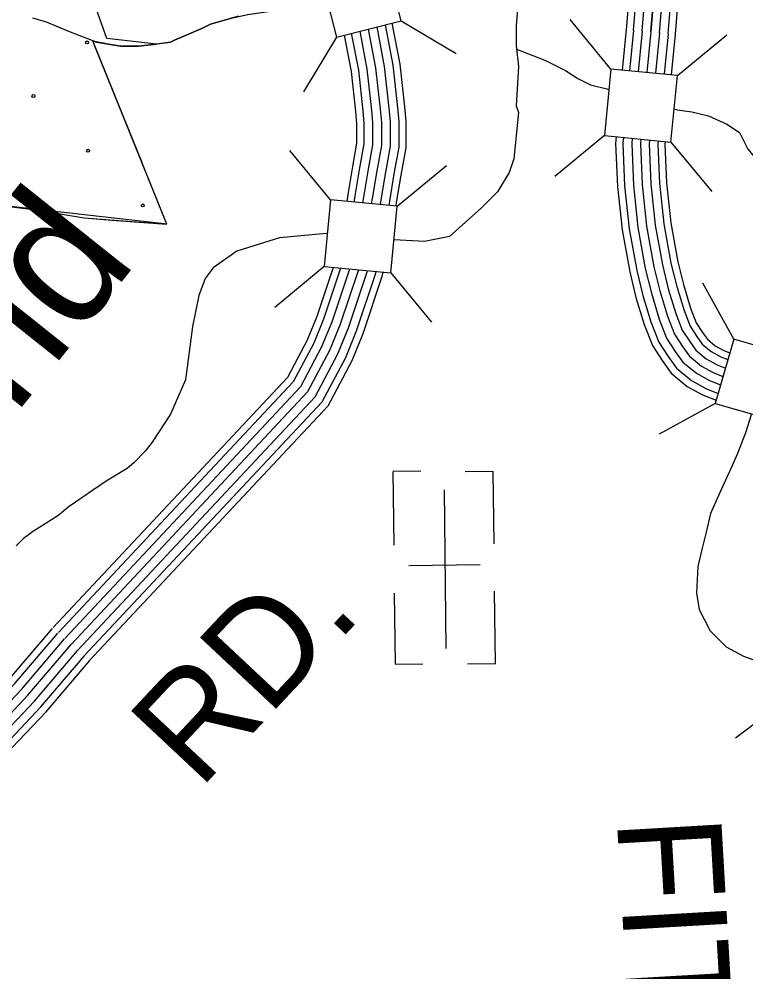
# Model space of a CAD drawing. Extents: x 1788175 to 1969470, y 584502 to 738744.
# Drawn here: x 1927971 to 1930552, y 638311 to 641693 of the extents above; entities that cross this region are included whole.
import ezdxf

# ---------------------------------------------------------------- set-up
doc = ezdxf.new("R2010")
doc.units = 0
for name, color, linetype in [('DESIGN - DRAINAGE - Bridges and Cross Drains Size Text', 7, 'Continuous'), ('DESIGN - EROSION CONTROL - Devices', 7, 'Continuous'), ('DESIGN - ROW - Right-of-Way and Easement Labels', 7, 'Continuous'), ('DESIGN - SCRATCH - User 1', 7, 'Continuous'), ('DESIGN - TRANSPORTATION - Text', 7, 'Continuous'), ('DESIGN - UTILITIES - Cable (Underground) with Text', 7, 'Continuous'), ('SURVEY - CONTROL with Text', 7, 'Continuous'), ('SURVEY - DRAINAGE - Storm Sewer', 7, 'Continuous'), ('SURVEY - TRANSPORTATION - Roads', 7, 'Continuous'), ('SURVEY - VEGETATION - Features with Text', 7, 'Continuous')]:
    doc.layers.add(name, color=color, linetype=linetype)

msp = doc.modelspace()

# ---------------------------------------------------------------- linework, layer by layer
at = {"layer": 'DESIGN - EROSION CONTROL - Devices'}
for centre in [(1928212.9, 641610), (1928022.5, 641419.6), (1928216.7, 641225.5), (1928026.2, 641035.1), (1928410.8, 641031.3)]:
    msp.add_circle(centre, 5.28, dxfattribs=at)
at = {"layer": 'DESIGN - SCRATCH - User 1'}
for points in [[(1928486.8, 640967), (1928496.5, 640964.3), (1928240.2, 641597.1), (1928233.1, 641616.1), (1928246.8, 641611.3), (1928331.9, 641597.1), (1928395.7, 641597.1), (1928459.6, 641604.2), (1928282.8, 641623.8), (1928098.8, 642143.5), (1928347.7, 642334.3), (1928759.8, 642306.3), (1928936.4, 642292.2), (1929014.9, 642241.7), (1929101.8, 642233.3)], [(1927356.8, 641547.1), (1927476.8, 641583.9), (1927451.6, 640913.3), (1927326, 640911.8), (1927326.8, 640655.2), (1927373.4, 640475.2), (1927562.8, 640480.1), (1927625.9, 641064.5), (1928486.8, 640967)]]:
    msp.add_lwpolyline(points, dxfattribs=at)
at = {"layer": 'DESIGN - TRANSPORTATION - Text'}
for points in [[(1929768.6, 641867.7), (1929744.1, 641769.5), (1929735.9, 641671.4), (1929735.9, 641597.8), (1929744.1, 641524.2), (1929735.9, 641385.2), (1929744.1, 641360.7), (1929727.7, 641197.1), (1929711.4, 641148.1), (1929669.6, 641079.9), (1929612.8, 641023.3), (1929498.9, 640920.8), (1929410.5, 640903.2), (1929302.4, 640909.5)], [(1928750.4, 641703.5), (1928651.1, 641675.1), (1928622.7, 641660.9), (1928523.4, 641618.4), (1928509.2, 641611.3), (1928459.6, 641604.2), (1928395.7, 641597.1), (1928331.9, 641597.1), (1928246.8, 641611.3), (1928154.6, 641646.7), (1928069.4, 641682.2), (1928019.8, 641696.4)], [(1929737.3, 641585.4), (1929837.6, 641547.5), (1929911.1, 641510.8), (1929955.2, 641481.4), (1929999.3, 641459.3), (1930058.1, 641444.6), (1930064.9, 641442.7)], [(1930297, 641374.4), (1930308, 641371.1), (1930359.5, 641363.8), (1930418.3, 641349.1), (1930484.4, 641319.7), (1930528.5, 641290.3), (1930557.9, 641231.5), (1930594.7, 641187.4), (1930602, 641136), (1930602, 641084.5), (1930616.7, 641055.1), (1930631.4, 640989), (1930638.8, 640937.5), (1930638.8, 640827.3), (1930631.4, 640768.5), (1930618.6, 640711.2), (1930613.2, 640655.6), (1930621.4, 640583.7), (1930611.9, 640528.1)], [(1929062.3, 640932), (1928895.7, 640916.3), (1928744.8, 640869.1), (1928659.9, 640809.3), (1928631.6, 640771.5), (1928609.6, 640711.8), (1928587.6, 640601.6), (1928562.4, 640412.8), (1928509, 640290.1), (1928443.9, 640191.4), (1928419.4, 640158.6), (1928378.5, 640117.8), (1928354.9, 640098.2), (1928325.9, 640080), (1928280.4, 640052.3), (1928149.5, 639962.4), (1928108.6, 639929.7), (1928018.7, 639872.4), (1927986, 639847.9), (1927961.5, 639823.4)], [(1930569.9, 640288), (1930549.5, 640224.2), (1930521.2, 640151.1), (1930499.1, 640099.6), (1930455, 640004.1), (1930425.6, 639937.9), (1930410.9, 639871.8), (1930396.6, 639815), (1930381.3, 639749.9), (1930376.6, 639654.8), (1930386.1, 639597.8), (1930424.1, 639521.7), (1930481.1, 639464.6), (1930542.9, 639431.3), (1930609.4, 639407.6), (1930709.2, 639388.5)]]:
    msp.add_lwpolyline(points, dxfattribs=at)
at = {"layer": 'DESIGN - UTILITIES - Cable (Underground) with Text'}
for p, q in [((1929298.3, 640086.9), (1929301.3, 639826.1)), ((1929397.9, 640088.1), (1929298.9, 640086.9)), ((1929654.7, 640087.1), (1929554.9, 640085.9)), ((1929657.5, 639830.4), (1929654.6, 640087.1)), ((1929608.4, 639755.4), (1929354.8, 639752.4)), ((1929303.3, 639655.2), (1929306.2, 639403.7)), ((1929662.4, 639403.9), (1929659.5, 639662)), ((1929306.3, 639403.7), (1929404.6, 639404.9)), ((1929662.3, 639403.9), (1929562.8, 639402.7))]:
    msp.add_line(p, q, dxfattribs=at)
msp.add_lwpolyline([(1929480, 640021.6), (1929486.5, 639458.6)], dxfattribs=at)
at = {"layer": 'SURVEY - CONTROL with Text'}
for points in [[(1929271, 641672.6), (1929298.5, 641529.4), (1929315.2, 641379), (1929319.6, 641328.6), (1929319.6, 641238.6), (1929302.3, 641143.6), (1929286.1, 641046.3), (1929283.7, 641031.1)], [(1929295, 641678.7), (1929322.9, 641533.1), (1929339.8, 641381.5), (1929344.3, 641329.7), (1929344.3, 641236.3), (1929326.6, 641139.3), (1929310.5, 641042.3), (1929308.4, 641028.7)], [(1929125.6, 641636), (1929150.3, 641507), (1929166.2, 641364.3), (1929169.8, 641322.1), (1929169.8, 641252.1), (1929154.8, 641169.3), (1929138.2, 641070), (1929134.4, 641045.3)], [(1929150.6, 641642.3), (1929175.8, 641510.9), (1929191.8, 641366.8), (1929195.6, 641323.2), (1929195.6, 641249.7), (1929180.1, 641164.8), (1929163.6, 641065.9), (1929160.1, 641042.9)], [(1929180.7, 641649.8), (1929206.4, 641515.5), (1929222.6, 641369.9), (1929226.6, 641324.6), (1929226.6, 641246.9), (1929210.7, 641159.5), (1929194.2, 641061), (1929191, 641039.9)], [(1929210.8, 641657.4), (1929237.1, 641520.1), (1929253.5, 641372.9), (1929257.6, 641325.9), (1929257.6, 641244.1), (1929241.2, 641154.2), (1929224.8, 641056.1), (1929221.9, 641037)], [(1929240.9, 641665), (1929267.8, 641524.8), (1929284.3, 641376), (1929288.6, 641327.3), (1929288.6, 641241.4), (1929271.7, 641148.9), (1929255.5, 641051.2), (1929252.8, 641034)], [(1929086.2, 640811.2), (1929028.1, 640636.8), (1928994, 640553.6), (1928923.8, 640420.6), (1928092.3, 639533.4)], [(1929112.5, 640808.7), (1929052.2, 640627.9), (1929017.3, 640542.7), (1928944.9, 640405.5), (1928111.1, 639515.8)], [(1929144.1, 640805.7), (1929081.3, 640617.1), (1929045.4, 640529.5), (1928970.4, 640387.4), (1928133.7, 639494.6)], [(1929175.8, 640802.7), (1929175.8, 640802.6), (1929110.4, 640606.3), (1929073.6, 640516.4), (1928995.9, 640369.2), (1928156.3, 639473.4)], [(1929206.9, 640799.7), (1929205.7, 640794.3), (1929139.4, 640595.6), (1929101.7, 640503.3), (1929021.4, 640351), (1928178.9, 639452.2)], [(1929238, 640796.8), (1929235.6, 640786), (1929168.5, 640584.8), (1929129.8, 640490.1), (1929046.8, 640332.9), (1928201.5, 639431)], [(1929262.8, 640794.4), (1929259.5, 640779.4), (1929191.7, 640576.2), (1929152.2, 640479.6), (1929067.1, 640318.4), (1928219.6, 639414.1)], [(1927692.9, 635999.8), (1927638, 636282.9), (1927585.9, 636580.3), (1927548.9, 636819.6), (1927521.3, 636967.9), (1927484.8, 637157.8), (1927443.5, 637383.9), (1927421.6, 637546.1), (1927396.6, 637657.7), (1927337.5, 637969.3), (1927324.9, 638127.9), (1927326.7, 638313.4), (1927343.3, 638404.8), (1927355.5, 638458.4), (1927370.5, 638515), (1927398.2, 638586.1), (1927444.2, 638662.5), (1927506.7, 638775.5), (1927584.6, 638905.3), (1927640.8, 638992.1), (1927710, 639095), (1927791.3, 639195.8), (1927938.1, 639350.9), (1928090.3, 639529.6)], [(1927717.2, 636004.1), (1927662.3, 636287.4), (1927610.3, 636584.3), (1927573.3, 636823.8), (1927545.5, 636972.5), (1927509.1, 637162.3), (1927467.9, 637387.8), (1927445.9, 637550.5), (1927420.8, 637662.7), (1927362, 637972.6), (1927349.6, 638128.8), (1927351.4, 638311.1), (1927367.6, 638399.9), (1927379.5, 638452.5), (1927394, 638507.3), (1927420.5, 638575.1), (1927465.6, 638650.1), (1927528.2, 638763.1), (1927605.6, 638892.2), (1927661.4, 638978.5), (1927729.9, 639080.3), (1927809.9, 639179.5), (1927956.5, 639334.4), (1928109.1, 639513.6)], [(1927747.7, 636009.6), (1927692.8, 636293.1), (1927640.9, 636589.3), (1927603.8, 636829), (1927576, 636978.2), (1927539.5, 637168.1), (1927498.5, 637392.7), (1927476.5, 637556), (1927451.2, 637669), (1927392.8, 637976.7), (1927380.6, 638129.8), (1927382.4, 638308.1), (1927397.9, 638393.7), (1927409.6, 638445.1), (1927423.5, 638497.6), (1927448.4, 638561.4), (1927492.5, 638634.6), (1927555, 638747.7), (1927631.9, 638875.8), (1927687.3, 638961.4), (1927754.9, 639061.9), (1927833.3, 639159.1), (1927979.6, 639313.7), (1928132.7, 639493.5)], [(1927778.3, 636015), (1927723.3, 636298.7), (1927671.5, 636594.4), (1927634.4, 636834.2), (1927606.5, 636984), (1927570, 637173.8), (1927529.1, 637397.5), (1927507, 637561.4), (1927481.5, 637675.2), (1927423.6, 637980.9), (1927411.6, 638130.9), (1927413.4, 638305.2), (1927428.3, 638387.5), (1927439.7, 638437.7), (1927453, 638488), (1927476.3, 638547.7), (1927519.3, 638619.1), (1927581.9, 638732.2), (1927658.2, 638859.4), (1927713.1, 638944.4), (1927779.9, 639043.4), (1927856.6, 639138.7), (1928002.6, 639293), (1928156.3, 639473.4)], [(1927808.8, 636020.5), (1927753.8, 636304.3), (1927702.1, 636599.4), (1927665, 636839.4), (1927636.9, 636989.8), (1927600.5, 637179.5), (1927559.7, 637402.4), (1927537.5, 637566.9), (1927511.9, 637681.5), (1927454.3, 637985), (1927442.6, 638132), (1927444.4, 638302.2), (1927458.7, 638381.3), (1927469.8, 638430.3), (1927482.5, 638478.4), (1927504.2, 638533.9), (1927546.2, 638603.6), (1927608.7, 638716.7), (1927684.5, 638843.1), (1927739, 638927.3), (1927804.8, 639025), (1927880, 639118.3), (1928025.7, 639272.2), (1928179.9, 639453.3)], [(1927839.3, 636025.9), (1927784.3, 636309.9), (1927732.7, 636604.5), (1927695.5, 636844.6), (1927667.4, 636995.5), (1927630.9, 637185.2), (1927590.4, 637407.2), (1927568.1, 637572.4), (1927542.3, 637687.8), (1927485.1, 637989.1), (1927473.7, 638133.1), (1927475.3, 638299.3), (1927489.1, 638375.1), (1927499.9, 638422.9), (1927512.1, 638468.7), (1927532.1, 638520.2), (1927573, 638588.1), (1927635.6, 638701.2), (1927710.9, 638826.7), (1927764.9, 638910.2), (1927829.8, 639006.6), (1927903.4, 639097.8), (1928048.8, 639251.5), (1928203.5, 639433.2)], [(1927864.6, 636030.4), (1927809.6, 636314.6), (1927758, 636608.6), (1927720.9, 636848.9), (1927692.6, 637000.3), (1927656.2, 637189.9), (1927615.8, 637411.3), (1927593.4, 637576.9), (1927567.4, 637693), (1927510.6, 637992.5), (1927499.4, 638133.9), (1927501, 638296.8), (1927514.3, 638370), (1927524.9, 638416.8), (1927536.5, 638460.7), (1927555.3, 638508.8), (1927595.3, 638575.3), (1927657.9, 638688.4), (1927732.7, 638813.1), (1927786.4, 638896), (1927850.5, 638991.3), (1927922.7, 639080.9), (1928067.9, 639234.3), (1928223.1, 639416.5)]]:
    msp.add_lwpolyline(points, dxfattribs=at)
at = {"layer": 'SURVEY - DRAINAGE - Storm Sewer'}
for p, q in [((1929328.1, 641687), (1929523.1, 641570.5)), ((1930071.9, 641515.5), (1929927.5, 641690.8)), ((1930308.4, 641492.6), (1930483.7, 641637.1)), ((1929097.7, 641629), (1928981.2, 641434)), ((1930049.1, 641279), (1929873.8, 641134.6)), ((1930285.6, 641256.2), (1930430.1, 641080.9)), ((1929077.1, 641050.8), (1928932.4, 641225.8)), ((1929313.7, 641028.2), (1929488.7, 641172.9)), ((1929054.6, 640814.2), (1928879.5, 640669.6)), ((1929291.1, 640791.7), (1929435.8, 640616.6)), ((1930508.4, 640557.1), (1930398.7, 640756)), ((1930442.3, 640328.8), (1930243.4, 640219.2)), ((1930695.6, 639276.9), (1930514.1, 639140.3))]:
    msp.add_line(p, q, dxfattribs=at)
for points in [[(1929328.1, 641687), (1929270.1, 641917.4), (1929039.7, 641859.4), (1929097.7, 641629)], [(1930285.6, 641256.2), (1930308.4, 641492.7), (1930071.9, 641515.5), (1930049.1, 641279)], [(1929291.1, 640791.7), (1929313.7, 641028.2), (1929077.1, 641050.8), (1929054.6, 640814.2)], [(1930736.6, 640491), (1930508.3, 640557.1), (1930442.3, 640328.8), (1930670.5, 640262.8)]]:
    msp.add_lwpolyline(points, close=True, dxfattribs=at)
at = {"layer": 'SURVEY - TRANSPORTATION - Roads'}
for points in [[(1930127.8, 641653.9), (1930150.4, 641933.1)], [(1930152.5, 641651.9), (1930174.9, 641929.6)], [(1930183.4, 641649.4), (1930205.7, 641925.3)], [(1930214.3, 641646.9), (1930236.4, 641921)], [(1930236.4, 641921), (1930214.3, 641646.9)], [(1930245.2, 641644.4), (1930267.2, 641916.7)], [(1930276.1, 641641.9), (1930297.9, 641912.3)], [(1930301.7, 641639.8), (1930323.4, 641908.7)], [(1930127, 641655.6), (1930112.5, 641511.6)], [(1930152.6, 641653.1), (1930138.1, 641509.1)], [(1930183.4, 641650), (1930169, 641506.1)], [(1930214.3, 641646.9), (1930199.8, 641503.2)], [(1930214.3, 641646.9), (1930199.8, 641503.2)], [(1930245.1, 641643.8), (1930230.7, 641500.2)], [(1930276, 641640.7), (1930261.5, 641497.2)], [(1930300.5, 641638.2), (1930286.1, 641494.8)], [(1930091.3, 641274.9), (1930089.2, 641251.5), (1930095.5, 641098.9), (1930112.1, 640944.9), (1930139, 640795.3), (1930161.3, 640704.5), (1930190.1, 640609.3), (1930219.5, 640533.9), (1930254.3, 640480.8), (1930286.4, 640436.5), (1930343.6, 640388.7), (1930398, 640358.6), (1930445.4, 640339.6)], [(1930116.9, 641272.5), (1930115, 641250.9), (1930121.1, 641100.8), (1930137.5, 640948.6), (1930164.1, 640800.6), (1930186.1, 640711.3), (1930214.5, 640617.7), (1930242.5, 640545.7), (1930275.4, 640495.4), (1930305.3, 640454.2), (1930358.2, 640410), (1930409.1, 640381.9), (1930452.6, 640364.4)], [(1930147.7, 641269.5), (1930146.1, 641250.2), (1930152.1, 641103.1), (1930168.2, 640953), (1930194.5, 640807.1), (1930216, 640719.5), (1930243.8, 640627.8), (1930270.2, 640560), (1930301, 640513), (1930328.1, 640475.5), (1930375.8, 640435.7), (1930422.4, 640409.9), (1930461.3, 640394.3)], [(1930178.6, 641266.5), (1930177.1, 641249.5), (1930183, 641105.4), (1930198.9, 640957.4), (1930224.8, 640813.6), (1930245.9, 640727.7), (1930273.1, 640638), (1930297.9, 640574.2), (1930326.5, 640530.6), (1930351, 640496.9), (1930393.4, 640461.4), (1930435.7, 640438), (1930469.9, 640424.3)], [(1930178.6, 641266.5), (1930177.1, 641249.5), (1930183, 641105.4), (1930198.9, 640957.4), (1930224.8, 640813.6), (1930245.9, 640727.7), (1930273.1, 640638), (1930297.9, 640574.2), (1930326.5, 640530.6), (1930351, 640496.9), (1930393.4, 640461.4), (1930435.7, 640438), (1930469.9, 640424.3)], [(1930209.4, 641263.5), (1930208.2, 641248.8), (1930213.9, 641107.7), (1930229.6, 640961.8), (1930255.1, 640820), (1930275.8, 640735.9), (1930302.4, 640648.1), (1930325.7, 640588.5), (1930352, 640548.2), (1930373.8, 640518.2), (1930411, 640487.1), (1930449.1, 640466), (1930478.6, 640454.2)], [(1930240.3, 641260.6), (1930239.2, 641248.1), (1930244.9, 641110), (1930260.3, 640966.2), (1930285.5, 640826.5), (1930305.8, 640744.1), (1930331.8, 640658.2), (1930353.4, 640602.8), (1930377.6, 640565.8), (1930396.6, 640539.5), (1930428.6, 640512.8), (1930462.4, 640494.1), (1930487.2, 640484.1)], [(1930264.9, 641258.2), (1930264, 641247.5), (1930269.5, 641111.8), (1930284.8, 640969.7), (1930309.7, 640831.6), (1930329.6, 640750.7), (1930355.1, 640666.3), (1930375.5, 640614.1), (1930397.9, 640579.8), (1930414.8, 640556.5), (1930442.7, 640533.3), (1930473, 640516.5), (1930494.1, 640508)]]:
    msp.add_lwpolyline(points, dxfattribs=at)
at = {"layer": 'SURVEY - VEGETATION - Features with Text'}
for points in [[(1928233.1, 641616.1), (1928331.9, 641597.1), (1928395.7, 641597.1), (1928509.2, 641611.3), (1928523.4, 641618.4), (1928622.7, 641660.9), (1928651.1, 641675.1), (1928728.9, 641697.6), (1928783, 641709.6), (1928910.8, 641728), (1929027.1, 641746.1)], [(1928632.8, 641666), (1928651.1, 641675.1), (1928728.9, 641697.6), (1928783, 641709.6), (1928889.1, 641724.8)], [(1927476.8, 641583.9), (1927451.6, 640913.3), (1927326, 640911.8), (1927326.8, 640655.2), (1927326.8, 640655.2), (1927373.4, 640475.2), (1927562.8, 640480.1), (1927604.9, 640880.2), (1927625.9, 641064.5), (1928033.9, 641015.3), (1928202, 640987.3), (1928496.5, 640964.3), (1928233.1, 641616.1)], [(1928310.4, 641424.8), (1928233.1, 641616.1)], [(1928233.1, 641616.1), (1928331.9, 641597.1), (1928395.7, 641597.1), (1928494.5, 641609.4)], [(1928409.3, 641180.1), (1928310.4, 641424.8)], [(1928315.8, 640978.4), (1928496.5, 640964.3), (1928465.5, 641041)], [(1928054.1, 641011.9), (1928202, 640987.3), (1928315.8, 640978.4)]]:
    msp.add_lwpolyline(points, dxfattribs=at)

# ---------------------------------------------------------------- texts
at = {"layer": 'DESIGN - DRAINAGE - Bridges and Cross Drains Size Text'}
msp.add_text('Round', height=475, rotation=51.435, dxfattribs=at).set_placement((1927227.9, 639370.5))
at = {"layer": 'DESIGN - ROW - Right-of-Way and Easement Labels'}
for s, rotation, p in [('RD.', 46.8551, (1928611.6, 638954.6)), ('FITE', 273.3471, (1930093.2, 638853.4))]:
    msp.add_text(s, height=370, rotation=rotation, dxfattribs=at).set_placement(p)

doc.saveas('drawing.dxf')
